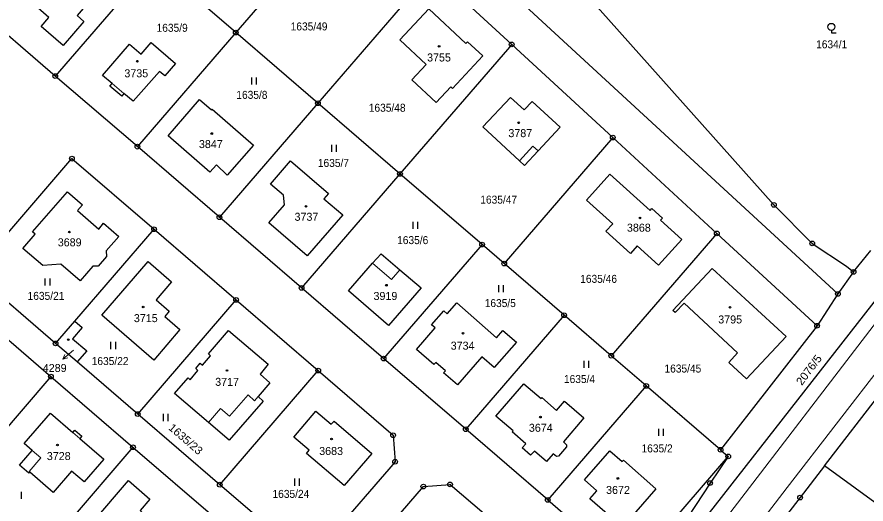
# Model space of a CAD drawing. Extents: x -679733 to -673243, y -1075091 to -1066557.
# Drawn here: x -677200.2 to -677020, y -1071844.3 to -1071740.7 of the extents above; entities that cross this region are included whole.
import ezdxf
from ezdxf.enums import TextEntityAlignment as Align

# ---------------------------------------------------------------- set-up
doc = ezdxf.new("R2010")
doc.units = 0
doc.header["$LTSCALE"] = 0.68
for name, color, linetype, lineweight in [('1', 7, 'Continuous', 25), ('3', 7, 'Continuous', 25), ('4', 7, 'Continuous', 13), ('5', 7, 'Continuous', 25), ('7', 7, 'Continuous', 13), ('8', 7, 'Continuous', 25)]:
    doc.layers.add(name, color=color, linetype=linetype, lineweight=lineweight)
doc.layers.add('2', color=7, linetype='Continuous')

msp = doc.modelspace()

# ---------------------------------------------------------------- linework, layer by layer
at = {"layer": '1'}
for p, q in [((-677129.02, -1071715.37), (-677153.75, -1071744.07)), ((-677153.75, -1071744.07), (-677174.65, -1071768.31)), ((-677136.33, -1071759.08), (-677153.75, -1071744.07)), ((-677136.33, -1071759.08), (-677157.23, -1071783.32)), ((-677118.9, -1071774.1), (-677136.33, -1071759.08)), ((-677073.73, -1071766.37), (-677096.78, -1071793.16)), ((-677051.64, -1071786.74), (-677073.73, -1071766.37)), ((-677118.9, -1071774.1), (-677139.8, -1071798.34)), ((-677101.48, -1071789.11), (-677118.9, -1071774.1)), ((-677187.94, -1071805.41), (-677171.11, -1071785.87)), ((-677171.11, -1071785.87), (-677153.69, -1071800.88)), ((-677174.58, -1071825.13), (-677153.69, -1071800.88)), ((-677153.69, -1071800.88), (-677136.26, -1071815.89)), ((-677192, -1071810.12), (-677187.94, -1071805.41)), ((-677187.94, -1071805.41), (-677186.38, -1071806.76)), ((-677193, -1071817.18), (-677214.53, -1071842.17)), ((-677157.15, -1071840.14), (-677136.26, -1071815.89)), ((-677028.76, -1071836.15), (-677016.51, -1071820.3)), ((-677157.15, -1071840.14), (-677174.58, -1071825.13)), ((-677175.58, -1071832.19), (-677197.38, -1071857.49)), ((-676999.37, -1071857.63), (-677028.76, -1071836.15))]:
    msp.add_line(p, q, dxfattribs=at)
for points in [[(-677203.81, -1071626.06), (-677205.28, -1071627.7), (-677204.89, -1071634.52), (-677143.42, -1071691.21), (-677025.94, -1071799.59)], [(-677087.53, -1071843.38), (-677104.95, -1071828.36), (-677122.38, -1071813.35), (-677139.8, -1071798.34), (-677157.23, -1071783.32), (-677174.65, -1071768.31), (-677192.07, -1071753.3), (-677209.5, -1071738.28), (-677226.92, -1071723.27), (-677244.35, -1071708.26)], [(-677153.75, -1071744.07), (-677171.17, -1071729.06), (-677192.07, -1071753.3)], [(-677095.19, -1071746.58), (-677112.11, -1071730.97), (-677136.33, -1071759.08)], [(-677078.77, -1071736.63), (-677039.53, -1071780.68), (-677031.38, -1071788.86), (-677024.1, -1071793.73), (-677022.61, -1071794.93), (-677018.95, -1071790.41)], [(-677280.12, -1071742.11), (-677262.7, -1071757.12), (-677245.27, -1071772.14), (-677227.85, -1071787.15), (-677210.42, -1071802.16), (-677193, -1071817.18), (-677175.58, -1071832.19), (-677158.15, -1071847.2), (-677140.73, -1071862.22), (-677136.07, -1071866.23), (-677132.15, -1071861.68)], [(-677073.73, -1071766.37), (-677095.19, -1071746.58), (-677118.9, -1071774.1)], [(-677192, -1071810.12), (-677209.43, -1071795.1), (-677188.54, -1071770.86), (-677171.11, -1071785.87)], [(-677008.25, -1071788.41), (-677013.98, -1071795.82), (-677072.5, -1071870.78), (-677089.07, -1071891.97), (-677097.96, -1071902.91), (-677118.79, -1071928.36)], [(-677030.37, -1071806.36), (-677051.64, -1071786.74), (-677074.06, -1071812.74)], [(-677084.05, -1071804.12), (-677096.78, -1071793.16), (-677101.48, -1071789.11), (-677122.38, -1071813.35)], [(-677022.61, -1071794.93), (-677025.94, -1071799.59), (-677030.37, -1071806.36), (-677050.86, -1071832.72), (-677049.21, -1071834.14)], [(-677066.63, -1071819.14), (-677074.06, -1071812.74), (-677084.05, -1071804.12), (-677104.95, -1071828.36)], [(-677186.38, -1071806.76), (-677188.43, -1071809.14), (-677185.41, -1071811.73), (-677187.46, -1071814.04)], [(-677174.58, -1071825.13), (-677187.46, -1071814.04), (-677192, -1071810.12)], [(-677136.26, -1071815.89), (-677120.36, -1071829.62), (-677119.94, -1071835.26), (-677133.99, -1071851.56), (-677140.98, -1071852.19), (-677145.84, -1071849.88), (-677157.15, -1071840.14)], [(-677050.86, -1071832.72), (-677066.63, -1071819.14), (-677087.53, -1071843.38)], [(-677049.21, -1071834.14), (-677053.08, -1071839.8), (-677067.12, -1071861.27), (-677091.47, -1071893.86), (-677100.71, -1071905.15), (-677111.46, -1071916.77), (-677124.61, -1071929.42)], [(-677087.53, -1071843.38), (-677070.09, -1071858.42), (-677049.21, -1071834.14)], [(-677028.76, -1071836.15), (-677033.96, -1071842.89), (-677040.99, -1071851.99)], [(-677132.15, -1071861.68), (-677113.94, -1071840.54), (-677108.27, -1071840.09), (-677093.84, -1071852.45)]]:
    msp.add_lwpolyline(points, dxfattribs=at)
for points in [[(-677197.34, -1071738.27), (-677201.69, -1071734.49), (-677194.65, -1071726.36), (-677183.59, -1071735.94), (-677187.46, -1071740.46), (-677186.04, -1071741.73), (-677190.41, -1071746.83), (-677195.06, -1071742.78), (-677193.42, -1071740.84), (-677196.91, -1071737.79)], [(-677107.77, -1071755.97), (-677108.14, -1071755.63), (-677111.2, -1071758.95), (-677116.41, -1071754.12), (-677113.36, -1071750.83), (-677118.94, -1071745.64), (-677112.81, -1071739.02), (-677104.89, -1071746.4), (-677104.55, -1071746.03), (-677101.34, -1071749.01)], [(-677168.85, -1071753.29), (-677169.97, -1071752.31), (-677175.53, -1071758.65), (-677177.51, -1071757), (-677177.97, -1071757.56), (-677180.5, -1071755.45), (-677180.03, -1071754.88), (-677182.02, -1071753.22), (-677176.29, -1071746.55), (-677173.83, -1071748.66), (-677171.71, -1071746.19), (-677166.55, -1071750.67)], [(-677158.8, -1071760.35), (-677149.99, -1071768.01), (-677155.56, -1071774.35), (-677157.87, -1071772.2), (-677159.24, -1071773.74), (-677168.13, -1071766), (-677161.44, -1071758.28), (-677158.93, -1071760.5)], [(-677089.57, -1071769.22), (-677092.45, -1071772.32), (-677093.55, -1071771.34), (-677101.34, -1071764.1), (-677095.47, -1071757.84), (-677092.56, -1071760.51), (-677090.84, -1071758.69), (-677084.92, -1071764.18)], [(-677138.57, -1071791.51), (-677146.72, -1071784.47), (-677143.45, -1071780.64), (-677143.66, -1071778.61), (-677146.38, -1071776.26), (-677142.13, -1071771.3), (-677134.08, -1071778.28), (-677135.04, -1071779.42), (-677131.04, -1071782.79)], [(-677074.33, -1071774.18), (-677065.81, -1071781.9), (-677065.41, -1071781.46), (-677063.18, -1071783.48), (-677063.59, -1071783.92), (-677059.07, -1071788.02), (-677064.04, -1071793.5), (-677068.56, -1071789.4), (-677070, -1071790.99), (-677075.19, -1071786.29), (-677073.74, -1071784.7), (-677079.3, -1071779.66)], [(-677182.84, -1071785.82), (-677181.81, -1071784.6), (-677178.55, -1071787.42), (-677181.27, -1071790.47), (-677181.18, -1071791.64), (-677182.99, -1071793.69), (-677184.11, -1071793.71), (-677186.78, -1071796.8), (-677190.91, -1071793.25), (-677194.72, -1071793.58), (-677198.93, -1071789.93), (-677196.36, -1071786.91), (-677196.88, -1071786.43), (-677189.5, -1071777.93), (-677186.28, -1071780.69), (-677187.38, -1071781.9)], [(-677118.92, -1071794.46), (-677114.42, -1071798.32), (-677121.31, -1071806.31), (-677129.8, -1071798.98), (-677124.75, -1071793.09), (-677122.93, -1071791.06)], [(-677168.81, -1071804.38), (-677165.67, -1071807.14), (-677171.17, -1071813.65), (-677182.22, -1071804.1), (-677172.36, -1071792.69), (-677167.37, -1071797.05), (-677170.66, -1071800.89), (-677167.88, -1071803.29)], [(-677047.22, -1071812.14), (-677058.6, -1071801.57), (-677060.47, -1071803.58), (-677060.96, -1071803.14), (-677052.61, -1071794.17), (-677036.95, -1071808.64), (-677045.32, -1071817.64), (-677049.09, -1071814.16)], [(-677112.2, -1071806.17), (-677109.62, -1071803.22), (-677108.89, -1071803.86), (-677106.85, -1071801.53), (-677098.4, -1071808.91), (-677097.1, -1071807.39), (-677094.19, -1071809.87), (-677098.89, -1071815.26), (-677101.53, -1071813), (-677106.72, -1071818.94), (-677109.65, -1071816.36), (-677109.26, -1071815.92), (-677111.32, -1071814.18), (-677111.7, -1071814.61), (-677115.36, -1071811.38), (-677111.46, -1071806.82)], [(-677155.3, -1071807.4), (-677146.9, -1071814.56), (-677148.59, -1071816.63), (-677146.5, -1071818.51), (-677148.98, -1071821.41), (-677147.93, -1071822.36), (-677155.15, -1071830.71), (-677159.57, -1071826.92), (-677166.8, -1071820.74), (-677163.88, -1071817.42), (-677163.45, -1071817.83), (-677161.78, -1071815.88), (-677162.22, -1071815.48), (-677161.33, -1071814.31), (-677160.84, -1071814.72), (-677159.09, -1071812.74), (-677159.54, -1071812.35)], [(-677094.89, -1071828.72), (-677098.54, -1071825.61), (-677092.61, -1071818.73), (-677088.96, -1071821.84), (-677088.8, -1071821.65), (-677085.66, -1071824.37), (-677083.96, -1071822.41), (-677079.9, -1071825.94), (-677084.2, -1071831.04), (-677083.53, -1071831.64), (-677083.53, -1071832.08), (-677085.27, -1071834.08), (-677085.68, -1071834.14), (-677086.38, -1071833.57), (-677087.82, -1071835.2), (-677090.38, -1071833.01), (-677091.16, -1071833.88), (-677092.95, -1071832.3), (-677092.18, -1071831.43), (-677095.07, -1071828.93)], [(-677181.74, -1071834.71), (-677185.96, -1071839.52), (-677188.6, -1071837.26), (-677192.5, -1071841.78), (-677197.48, -1071837.47), (-677197.68, -1071837.73), (-677199.69, -1071836.01), (-677196.99, -1071832.87), (-677198.71, -1071831.38), (-677193.11, -1071824.92), (-677188.33, -1071829.04), (-677187.94, -1071828.58), (-677186.46, -1071829.86), (-677186.85, -1071830.31)], [(-677136.76, -1071824.49), (-677133.48, -1071827.25), (-677132.88, -1071826.61), (-677124.91, -1071833.5), (-677130.77, -1071840.33), (-677138.75, -1071833.52), (-677138.17, -1071832.83), (-677141.44, -1071830.01)], [(-677074.35, -1071832.94), (-677071.71, -1071835.23), (-677071.47, -1071834.96), (-677064.56, -1071841.05), (-677071.63, -1071849.2), (-677078.61, -1071843.16), (-677077.11, -1071841.43), (-677079.73, -1071839.13)], [(-677171.27, -1071853.7), (-677170.7, -1071854.19), (-677172.6, -1071856.38), (-677173.18, -1071855.91), (-677174.96, -1071857.98), (-677179.52, -1071854.08), (-677178.55, -1071852.92), (-677184.13, -1071848.11), (-677176.5, -1071839.26), (-677171.97, -1071843.21), (-677174.09, -1071845.65), (-677172.94, -1071846.66), (-677173.9, -1071847.78), (-677169.46, -1071851.62)]]:
    msp.add_lwpolyline(points, close=True, dxfattribs=at)
at = {"layer": '3'}
for p, q in [((-677150.381, -1071755.13), (-677150.381, -1071753.63)), ((-677149.38, -1071755.13), (-677149.38, -1071753.63)), ((-677133.381, -1071769.39), (-677133.381, -1071767.89)), ((-677132.38, -1071769.39), (-677132.38, -1071767.89)), ((-677116.081, -1071785.78), (-677116.081, -1071784.28)), ((-677115.08, -1071785.78), (-677115.08, -1071784.28)), ((-677194.191, -1071797.8), (-677194.191, -1071796.3)), ((-677193.19, -1071797.8), (-677193.19, -1071796.3)), ((-677097.911, -1071799.23), (-677097.911, -1071797.73)), ((-677096.91, -1071799.23), (-677096.91, -1071797.73)), ((-677180.251, -1071811.32), (-677180.251, -1071809.82)), ((-677179.25, -1071811.32), (-677179.25, -1071809.82)), ((-677079.831, -1071815.31), (-677079.831, -1071813.81)), ((-677078.83, -1071815.31), (-677078.83, -1071813.81)), ((-677169.101, -1071826.62), (-677169.101, -1071825.12)), ((-677168.1, -1071826.62), (-677168.1, -1071825.12)), ((-677063.941, -1071829.76), (-677063.941, -1071828.26)), ((-677062.94, -1071829.76), (-677062.94, -1071828.26)), ((-677141.241, -1071840.36), (-677141.241, -1071838.86)), ((-677140.24, -1071840.36), (-677140.24, -1071838.86)), ((-677199.24, -1071843.18), (-677199.24, -1071841.68))]:
    msp.add_line(p, q, dxfattribs=at)
msp.add_lwpolyline([(-677027.33, -1071743.612), (-677027.33, -1071744.11), (-677026.329, -1071744.11)], dxfattribs=at)
msp.add_circle((-677027.3293, -1071742.8609), 0.75, dxfattribs=at)
at = {"layer": '4'}
for p, q in [((-677180.03, -1071754.88), (-677177.51, -1071757)), ((-677093.55, -1071771.34), (-677090.67, -1071768.21)), ((-677090.67, -1071768.21), (-677089.57, -1071769.22)), ((-676986.75, -1071775.9), (-677036.69, -1071840.72)), ((-677124.75, -1071793.09), (-677120.72, -1071796.54)), ((-677120.72, -1071796.54), (-677118.92, -1071794.46)), ((-677009.81, -1071795.15), (-677113.2, -1071930.1)), ((-677155.07, -1071825.61), (-677151.14, -1071821.06)), ((-677151.14, -1071821.06), (-677149.76, -1071822.29)), ((-677149.76, -1071822.29), (-677148.98, -1071821.41)), ((-677159.57, -1071826.92), (-677157, -1071823.95)), ((-677157, -1071823.95), (-677155.07, -1071825.61)), ((-677188.33, -1071829.04), (-677186.85, -1071830.31)), ((-677196.99, -1071832.87), (-677195.17, -1071834.46)), ((-677195.17, -1071834.46), (-677197.64, -1071837.33)), ((-677197.64, -1071837.33), (-677197.48, -1071837.47)), ((-677036.69, -1071840.72), (-677109.47, -1071935.07))]:
    msp.add_line(p, q, dxfattribs=at)
at = {"layer": '5'}
for centre in [(-677110.5868, -1071746.9792), (-677174.6568, -1071750.1492), (-677093.6968, -1071763.2392), (-677158.8568, -1071765.5292), (-677138.8468, -1071781.0092), (-677067.9568, -1071783.4592), (-677189.0868, -1071786.4592), (-677121.7668, -1071797.7492), (-677173.4168, -1071802.3692), (-677048.8368, -1071802.4492), (-677105.5068, -1071807.9592), (-677189.3168, -1071809.3092), (-677155.6268, -1071815.8792), (-677089.0768, -1071825.7792), (-677191.6068, -1071831.7092), (-677133.4368, -1071830.4392), (-677072.6468, -1071838.8192)]:
    msp.add_circle(centre, 0.175, dxfattribs=at)
at = {"layer": '7'}
msp.add_line((-677190.485, -1071813.499), (-677189.401, -1071813.22), dxfattribs=at)
msp.add_lwpolyline([(-677188.22, -1071811.53), (-677190.485, -1071813.499), (-677190.058, -1071812.464)], dxfattribs=at)
at = {"layer": '8'}
for centre, radius in [((-677153.75, -1071744.0699), 0.5), ((-677153.75, -1071744.0699), 0.0303), ((-677095.19, -1071746.5799), 0.5), ((-677095.19, -1071746.5799), 0.0303), ((-677192.07, -1071753.2999), 0.5), ((-677192.07, -1071753.2999), 0.0303), ((-677136.33, -1071759.0799), 0.5), ((-677136.33, -1071759.0799), 0.0303), ((-677073.73, -1071766.3699), 0.5), ((-677073.73, -1071766.3699), 0.0303), ((-677174.65, -1071768.3099), 0.5), ((-677174.65, -1071768.3099), 0.0303), ((-677188.54, -1071770.8599), 0.5), ((-677188.54, -1071770.8599), 0.0303), ((-677118.9, -1071774.0999), 0.5), ((-677118.9, -1071774.0999), 0.0303), ((-677039.53, -1071780.6799), 0.5), ((-677039.53, -1071780.6799), 0.0303), ((-677157.23, -1071783.3199), 0.5), ((-677157.23, -1071783.3199), 0.0303), ((-677171.11, -1071785.8699), 0.5), ((-677171.11, -1071785.8699), 0.0303), ((-677051.64, -1071786.7399), 0.5), ((-677051.64, -1071786.7399), 0.0303), ((-677031.38, -1071788.8599), 0.5), ((-677101.48, -1071789.1099), 0.5), ((-677101.48, -1071789.1099), 0.0303), ((-677031.38, -1071788.8599), 0.0303), ((-677096.78, -1071793.1599), 0.5), ((-677096.78, -1071793.1599), 0.0303), ((-677022.61, -1071794.9299), 0.5), ((-677022.61, -1071794.9299), 0.0303), ((-677139.8, -1071798.3399), 0.5), ((-677139.8, -1071798.3399), 0.0303), ((-677025.94, -1071799.5899), 0.5), ((-677153.69, -1071800.8799), 0.5), ((-677153.69, -1071800.8799), 0.0303), ((-677025.94, -1071799.5899), 0.0303), ((-677084.05, -1071804.1199), 0.5), ((-677084.05, -1071804.1199), 0.0303), ((-677030.37, -1071806.3599), 0.5), ((-677030.37, -1071806.3599), 0.0303), ((-677192, -1071810.1199), 0.5), ((-677192, -1071810.1199), 0.0303), ((-677122.38, -1071813.3499), 0.5), ((-677122.38, -1071813.3499), 0.0303), ((-677074.06, -1071812.7399), 0.5), ((-677074.06, -1071812.7399), 0.0303), ((-677136.26, -1071815.8899), 0.5), ((-677193, -1071817.1799), 0.5), ((-677193, -1071817.1799), 0.0303), ((-677136.26, -1071815.8899), 0.0303), ((-677066.63, -1071819.1399), 0.5), ((-677066.63, -1071819.1399), 0.0303), ((-677174.58, -1071825.1299), 0.5), ((-677174.58, -1071825.1299), 0.0303), ((-677104.95, -1071828.3599), 0.5), ((-677120.36, -1071829.6199), 0.5), ((-677120.36, -1071829.6199), 0.0303), ((-677104.95, -1071828.3599), 0.0303), ((-677175.58, -1071832.1899), 0.5), ((-677175.58, -1071832.1899), 0.0303), ((-677050.86, -1071832.7199), 0.5), ((-677050.86, -1071832.7199), 0.0303), ((-677119.94, -1071835.2599), 0.5), ((-677119.94, -1071835.2599), 0.0303), ((-677049.21, -1071834.1399), 0.5), ((-677049.21, -1071834.1399), 0.0303), ((-677157.15, -1071840.1399), 0.5), ((-677157.15, -1071840.1399), 0.0303), ((-677113.94, -1071840.5399), 0.5), ((-677113.94, -1071840.5399), 0.0303), ((-677108.27, -1071840.0899), 0.5), ((-677108.27, -1071840.0899), 0.0303), ((-677053.08, -1071839.7999), 0.5), ((-677053.08, -1071839.7999), 0.0303), ((-677033.96, -1071842.8899), 0.5), ((-677087.53, -1071843.3799), 0.5), ((-677087.53, -1071843.3799), 0.0303), ((-677033.96, -1071842.8899), 0.0303)]:
    msp.add_circle(centre, radius, dxfattribs=at)

# ---------------------------------------------------------------- texts
at = {"layer": '2', "width": 0.95}
for s, p in [('1635/9', (-677170.57, -1071743.9)), ('1635/49', (-677142.1, -1071743.61)), ('1634/1', (-677030.56, -1071747.41)), ('1635/8', (-677153.64, -1071758.15)), ('1635/48', (-677125.52, -1071760.89)), ('1635/7', (-677136.33, -1071772.62)), ('1635/47', (-677101.85, -1071780.42)), ('1635/6', (-677119.5, -1071789.019)), ('1635/46', (-677080.64, -1071797.249)), ('1635/21', (-677197.95, -1071800.87)), ('1635/5', (-677100.91, -1071802.4)), ('1635/22', (-677184.34, -1071814.72)), ('1635/45', (-677062.75, -1071816.31)), ('1635/4', (-677084.09, -1071818.54)), ('1635/2', (-677067.62, -1071833.279)), ('1635/24', (-677145.96, -1071842.95))]:
    msp.add_text(s, height=1.7, dxfattribs=at).set_placement(p)
at = {"layer": '2'}
for s, p in [('3755', (-677113.15, -1071750.21)), ('3735', (-677177.41, -1071753.57)), ('3787', (-677095.89, -1071766.29)), ('3847', (-677161.58, -1071768.61)), ('3737', (-677141.29, -1071784.06)), ('3868', (-677070.72, -1071786.38)), ('3689', (-677191.55, -1071789.489)), ('3919', (-677124.52, -1071800.89)), ('3715', (-677175.39, -1071805.6)), ('3795', (-677051.34, -1071805.88)), ('3734', (-677108.14, -1071811.45)), ('3717', (-677158.13, -1071819.14)), ('3674', (-677091.54, -1071828.9)), ('3728', (-677193.87, -1071834.91)), ('3683', (-677136.05, -1071833.83)), ('3672', (-677075.15, -1071842.11))]:
    msp.add_text(s, height=1.7, dxfattribs=at).set_placement(p)
at = {"layer": '2', "width": 1.05}
for s, rotation, p in [('2076/5', 53, (-677033.601, -1071819.181)), ('1635/23', 319, (-677168.197, -1071828.261))]:
    msp.add_text(s, height=1.7, rotation=rotation, dxfattribs=at).set_placement(p)
at = {"layer": '2'}
msp.add_text('4289', height=1.7, dxfattribs=at).set_placement((-677192.2, -1071816.19), align=Align.CENTER)

doc.saveas('drawing.dxf')
